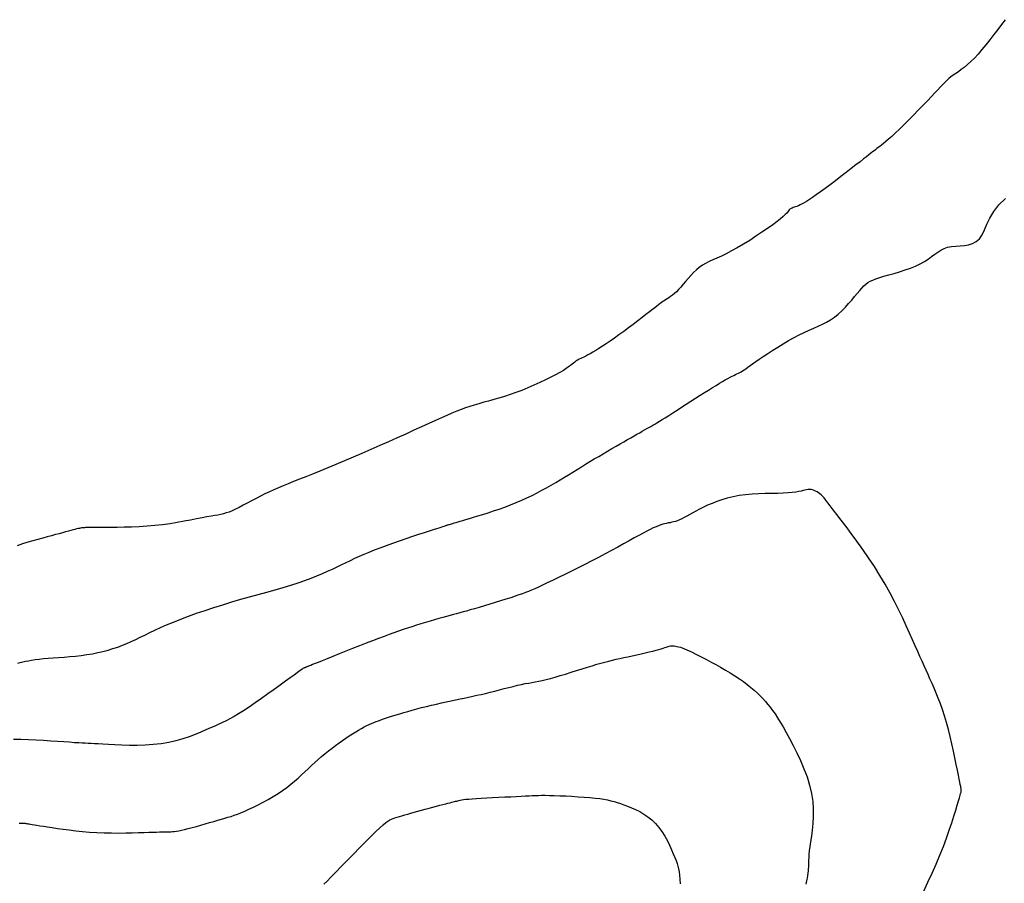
# Model space of a CAD drawing. Header units: millimetres. Extents: x 32690613 to 32693367, y 5343692 to 5344708.
# Tile 402 of 656: x 32692636 to 32692650, y 5344154 to 5344165. Entities that reach past the tile are written whole.
import ezdxf

# ---------------------------------------------------------------- set-up
doc = ezdxf.new("R2010")
doc.units = ezdxf.units.MM
doc.header["$LTSCALE"] = 20
for name, color, linetype in [('02-DGM_HL_490.50', 52, 'Continuous'), ('02-DGM_HL_491.00', 62, 'Continuous'), ('02-DGM_HL_491.50', 72, 'Continuous'), ('02-DGM_HL_492.00', 82, 'Continuous'), ('02-DGM_HL_492.50', 92, 'Continuous')]:
    doc.layers.add(name, color=color, linetype=linetype)

msp = doc.modelspace()

# ---------------------------------------------------------------- linework, layer by layer
at = {"layer": '02-DGM_HL_490.50', "elevation": 490.5, "flags": 128}
msp.add_lwpolyline([(32692640.366, 5344153.511), (32692640.409, 5344153.554), (32692640.463, 5344153.608), (32692640.529, 5344153.676), (32692640.605, 5344153.753), (32692640.686, 5344153.837), (32692640.772, 5344153.924), (32692640.857, 5344154.011), (32692640.939, 5344154.094), (32692641.015, 5344154.17), (32692641.082, 5344154.236), (32692641.137, 5344154.288), (32692641.182, 5344154.328), (32692641.218, 5344154.359), (32692641.248, 5344154.38), (32692641.274, 5344154.396), (32692641.298, 5344154.407), (32692641.321, 5344154.416), (32692641.346, 5344154.424), (32692641.374, 5344154.433), (32692641.406, 5344154.443), (32692641.441, 5344154.453), (32692641.48, 5344154.465), (32692641.521, 5344154.478), (32692641.565, 5344154.491), (32692641.612, 5344154.505), (32692641.66, 5344154.518), (32692641.711, 5344154.532), (32692641.764, 5344154.546), (32692641.816, 5344154.56), (32692641.867, 5344154.573), (32692641.917, 5344154.586), (32692641.964, 5344154.598), (32692642.007, 5344154.608), (32692642.045, 5344154.618), (32692642.077, 5344154.626), (32692642.105, 5344154.633), (32692642.128, 5344154.64), (32692642.149, 5344154.645), (32692642.166, 5344154.649), (32692642.182, 5344154.654), (32692642.197, 5344154.657), (32692642.212, 5344154.661), (32692642.228, 5344154.665), (32692642.246, 5344154.669), (32692642.267, 5344154.673), (32692642.293, 5344154.677), (32692642.325, 5344154.681), (32692642.363, 5344154.685), (32692642.411, 5344154.689), (32692642.468, 5344154.693), (32692642.535, 5344154.697), (32692642.611, 5344154.701), (32692642.692, 5344154.705), (32692642.776, 5344154.709), (32692642.861, 5344154.713), (32692642.942, 5344154.717), (32692643.018, 5344154.72), (32692643.086, 5344154.724), (32692643.145, 5344154.727), (32692643.195, 5344154.73), (32692643.239, 5344154.732), (32692643.281, 5344154.734), (32692643.323, 5344154.735), (32692643.368, 5344154.736), (32692643.417, 5344154.736), (32692643.475, 5344154.735), (32692643.542, 5344154.733), (32692643.618, 5344154.73), (32692643.7, 5344154.727), (32692643.784, 5344154.722), (32692643.87, 5344154.717), (32692643.953, 5344154.711), (32692644.033, 5344154.705), (32692644.105, 5344154.698), (32692644.169, 5344154.69), (32692644.226, 5344154.682), (32692644.277, 5344154.673), (32692644.323, 5344154.662), (32692644.368, 5344154.65), (32692644.411, 5344154.637), (32692644.455, 5344154.622), (32692644.502, 5344154.605), (32692644.553, 5344154.586), (32692644.607, 5344154.564), (32692644.663, 5344154.539), (32692644.721, 5344154.511), (32692644.778, 5344154.478), (32692644.834, 5344154.44), (32692644.888, 5344154.398), (32692644.939, 5344154.349), (32692644.986, 5344154.294), (32692645.028, 5344154.235), (32692645.067, 5344154.173), (32692645.102, 5344154.11), (32692645.133, 5344154.047), (32692645.16, 5344153.986), (32692645.184, 5344153.93), (32692645.205, 5344153.879), (32692645.222, 5344153.835), (32692645.236, 5344153.796), (32692645.248, 5344153.759), (32692645.257, 5344153.721), (32692645.264, 5344153.681), (32692645.27, 5344153.635), (32692645.274, 5344153.58), (32692645.277, 5344153.515)], dxfattribs=at)
at = {"layer": '02-DGM_HL_491.00', "elevation": 491, "flags": 128}
msp.add_lwpolyline([(32692636.163, 5344154.35), (32692636.178, 5344154.352), (32692636.188, 5344154.353), (32692636.197, 5344154.353), (32692636.204, 5344154.353), (32692636.21, 5344154.353), (32692636.216, 5344154.352), (32692636.222, 5344154.352), (32692636.228, 5344154.351), (32692636.236, 5344154.351), (32692636.244, 5344154.35), (32692636.255, 5344154.348), (32692636.267, 5344154.346), (32692636.281, 5344154.344), (32692636.299, 5344154.341), (32692636.319, 5344154.338), (32692636.344, 5344154.334), (32692636.373, 5344154.33), (32692636.408, 5344154.324), (32692636.449, 5344154.317), (32692636.498, 5344154.31), (32692636.554, 5344154.301), (32692636.618, 5344154.291), (32692636.69, 5344154.28), (32692636.769, 5344154.269), (32692636.854, 5344154.258), (32692636.943, 5344154.247), (32692637.037, 5344154.237), (32692637.135, 5344154.229), (32692637.234, 5344154.223), (32692637.335, 5344154.219), (32692637.436, 5344154.217), (32692637.535, 5344154.216), (32692637.632, 5344154.217), (32692637.723, 5344154.219), (32692637.808, 5344154.221), (32692637.885, 5344154.223), (32692637.953, 5344154.226), (32692638.01, 5344154.228), (32692638.058, 5344154.229), (32692638.097, 5344154.231), (32692638.129, 5344154.231), (32692638.156, 5344154.232), (32692638.179, 5344154.232), (32692638.2, 5344154.233), (32692638.218, 5344154.233), (32692638.237, 5344154.233), (32692638.257, 5344154.234), (32692638.279, 5344154.235), (32692638.303, 5344154.238), (32692638.331, 5344154.242), (32692638.363, 5344154.247), (32692638.401, 5344154.254), (32692638.444, 5344154.264), (32692638.493, 5344154.277), (32692638.548, 5344154.291), (32692638.607, 5344154.308), (32692638.668, 5344154.325), (32692638.73, 5344154.343), (32692638.79, 5344154.36), (32692638.849, 5344154.377), (32692638.904, 5344154.393), (32692638.954, 5344154.407), (32692639, 5344154.42), (32692639.043, 5344154.433), (32692639.086, 5344154.446), (32692639.128, 5344154.46), (32692639.173, 5344154.476), (32692639.221, 5344154.495), (32692639.273, 5344154.517), (32692639.332, 5344154.543), (32692639.394, 5344154.573), (32692639.461, 5344154.606), (32692639.529, 5344154.642), (32692639.598, 5344154.68), (32692639.666, 5344154.719), (32692639.733, 5344154.761), (32692639.796, 5344154.803), (32692639.854, 5344154.845), (32692639.909, 5344154.888), (32692639.96, 5344154.931), (32692640.009, 5344154.974), (32692640.056, 5344155.017), (32692640.102, 5344155.06), (32692640.147, 5344155.103), (32692640.193, 5344155.146), (32692640.239, 5344155.188), (32692640.286, 5344155.23), (32692640.334, 5344155.271), (32692640.382, 5344155.311), (32692640.43, 5344155.35), (32692640.479, 5344155.388), (32692640.527, 5344155.425), (32692640.575, 5344155.46), (32692640.623, 5344155.494), (32692640.67, 5344155.526), (32692640.715, 5344155.556), (32692640.76, 5344155.585), (32692640.804, 5344155.612), (32692640.845, 5344155.636), (32692640.885, 5344155.659), (32692640.922, 5344155.679), (32692640.957, 5344155.697), (32692640.991, 5344155.713), (32692641.023, 5344155.727), (32692641.054, 5344155.741), (32692641.086, 5344155.753), (32692641.119, 5344155.765), (32692641.153, 5344155.777), (32692641.189, 5344155.79), (32692641.228, 5344155.803), (32692641.269, 5344155.817), (32692641.314, 5344155.831), (32692641.362, 5344155.846), (32692641.412, 5344155.862), (32692641.466, 5344155.878), (32692641.523, 5344155.894), (32692641.584, 5344155.911), (32692641.647, 5344155.928), (32692641.713, 5344155.945), (32692641.781, 5344155.962), (32692641.849, 5344155.978), (32692641.919, 5344155.995), (32692641.987, 5344156.01), (32692642.054, 5344156.025), (32692642.12, 5344156.04), (32692642.182, 5344156.053), (32692642.243, 5344156.066), (32692642.302, 5344156.078), (32692642.36, 5344156.09), (32692642.418, 5344156.102), (32692642.476, 5344156.115), (32692642.535, 5344156.128), (32692642.596, 5344156.142), (32692642.659, 5344156.158), (32692642.724, 5344156.174), (32692642.789, 5344156.19), (32692642.853, 5344156.207), (32692642.917, 5344156.223), (32692642.978, 5344156.239), (32692643.037, 5344156.253), (32692643.092, 5344156.265), (32692643.142, 5344156.276), (32692643.19, 5344156.285), (32692643.235, 5344156.293), (32692643.281, 5344156.302), (32692643.328, 5344156.311), (32692643.377, 5344156.321), (32692643.43, 5344156.333), (32692643.489, 5344156.348), (32692643.554, 5344156.366), (32692643.624, 5344156.387), (32692643.698, 5344156.409), (32692643.774, 5344156.433), (32692643.851, 5344156.457), (32692643.926, 5344156.481), (32692643.999, 5344156.503), (32692644.067, 5344156.524), (32692644.13, 5344156.543), (32692644.187, 5344156.559), (32692644.242, 5344156.574), (32692644.293, 5344156.587), (32692644.344, 5344156.6), (32692644.395, 5344156.612), (32692644.446, 5344156.624), (32692644.501, 5344156.636), (32692644.558, 5344156.648), (32692644.618, 5344156.661), (32692644.679, 5344156.675), (32692644.739, 5344156.688), (32692644.798, 5344156.701), (32692644.853, 5344156.714), (32692644.904, 5344156.726), (32692644.948, 5344156.738), (32692644.986, 5344156.748), (32692645.018, 5344156.757), (32692645.044, 5344156.766), (32692645.066, 5344156.773), (32692645.084, 5344156.779), (32692645.1, 5344156.785), (32692645.115, 5344156.789), (32692645.129, 5344156.793), (32692645.144, 5344156.796), (32692645.16, 5344156.797), (32692645.177, 5344156.797), (32692645.195, 5344156.797), (32692645.214, 5344156.794), (32692645.235, 5344156.79), (32692645.258, 5344156.785), (32692645.282, 5344156.777), (32692645.308, 5344156.768), (32692645.337, 5344156.757), (32692645.369, 5344156.743), (32692645.404, 5344156.727), (32692645.443, 5344156.709), (32692645.485, 5344156.688), (32692645.533, 5344156.664), (32692645.585, 5344156.637), (32692645.643, 5344156.607), (32692645.705, 5344156.574), (32692645.769, 5344156.539), (32692645.836, 5344156.502), (32692645.903, 5344156.464), (32692645.969, 5344156.424), (32692646.033, 5344156.384), (32692646.095, 5344156.344), (32692646.152, 5344156.304), (32692646.205, 5344156.265), (32692646.255, 5344156.225), (32692646.301, 5344156.186), (32692646.343, 5344156.147), (32692646.384, 5344156.108), (32692646.421, 5344156.069), (32692646.456, 5344156.03), (32692646.49, 5344155.99), (32692646.522, 5344155.95), (32692646.554, 5344155.906), (32692646.587, 5344155.859), (32692646.621, 5344155.806), (32692646.657, 5344155.747), (32692646.697, 5344155.68), (32692646.74, 5344155.604), (32692646.787, 5344155.518), (32692646.838, 5344155.424), (32692646.889, 5344155.322), (32692646.939, 5344155.214), (32692646.986, 5344155.103), (32692647.029, 5344154.99), (32692647.064, 5344154.876), (32692647.091, 5344154.763), (32692647.107, 5344154.653), (32692647.115, 5344154.546), (32692647.115, 5344154.444), (32692647.11, 5344154.347), (32692647.101, 5344154.256), (32692647.09, 5344154.172), (32692647.078, 5344154.096), (32692647.067, 5344154.028), (32692647.059, 5344153.97), (32692647.054, 5344153.92), (32692647.051, 5344153.877), (32692647.049, 5344153.839), (32692647.048, 5344153.806), (32692647.047, 5344153.776), (32692647.047, 5344153.748), (32692647.046, 5344153.721), (32692647.044, 5344153.693), (32692647.041, 5344153.663), (32692647.036, 5344153.631), (32692647.03, 5344153.595), (32692647.022, 5344153.555), (32692647.012, 5344153.509)], dxfattribs=at)
at = {"layer": '02-DGM_HL_491.50', "elevation": 491.5, "flags": 128}
msp.add_lwpolyline([(32692648.637, 5344153.413), (32692648.696, 5344153.538), (32692648.754, 5344153.663), (32692648.81, 5344153.786), (32692648.862, 5344153.909), (32692648.909, 5344154.029), (32692648.952, 5344154.145), (32692648.99, 5344154.255), (32692649.025, 5344154.357), (32692649.054, 5344154.45), (32692649.08, 5344154.532), (32692649.101, 5344154.602), (32692649.118, 5344154.659), (32692649.131, 5344154.703), (32692649.141, 5344154.737), (32692649.147, 5344154.762), (32692649.152, 5344154.781), (32692649.154, 5344154.794), (32692649.156, 5344154.803), (32692649.156, 5344154.811), (32692649.155, 5344154.818), (32692649.154, 5344154.828), (32692649.151, 5344154.84), (32692649.148, 5344154.858), (32692649.142, 5344154.883), (32692649.136, 5344154.916), (32692649.127, 5344154.96), (32692649.115, 5344155.015), (32692649.102, 5344155.084), (32692649.086, 5344155.163), (32692649.068, 5344155.252), (32692649.048, 5344155.347), (32692649.026, 5344155.446), (32692649.003, 5344155.546), (32692648.978, 5344155.646), (32692648.952, 5344155.742), (32692648.925, 5344155.832), (32692648.896, 5344155.918), (32692648.868, 5344155.998), (32692648.839, 5344156.074), (32692648.809, 5344156.146), (32692648.78, 5344156.215), (32692648.752, 5344156.28), (32692648.724, 5344156.343), (32692648.697, 5344156.403), (32692648.67, 5344156.463), (32692648.643, 5344156.523), (32692648.615, 5344156.585), (32692648.586, 5344156.651), (32692648.555, 5344156.721), (32692648.521, 5344156.797), (32692648.484, 5344156.881), (32692648.442, 5344156.973), (32692648.397, 5344157.073), (32692648.348, 5344157.179), (32692648.294, 5344157.291), (32692648.236, 5344157.407), (32692648.174, 5344157.526), (32692648.106, 5344157.647), (32692648.034, 5344157.769), (32692647.958, 5344157.891), (32692647.878, 5344158.011), (32692647.797, 5344158.128), (32692647.717, 5344158.24), (32692647.639, 5344158.345), (32692647.566, 5344158.443), (32692647.499, 5344158.531), (32692647.44, 5344158.609), (32692647.39, 5344158.674), (32692647.349, 5344158.728), (32692647.315, 5344158.772), (32692647.287, 5344158.808), (32692647.263, 5344158.837), (32692647.243, 5344158.86), (32692647.224, 5344158.879), (32692647.206, 5344158.895), (32692647.187, 5344158.909), (32692647.167, 5344158.922), (32692647.147, 5344158.932), (32692647.126, 5344158.941), (32692647.105, 5344158.948), (32692647.084, 5344158.952), (32692647.063, 5344158.954), (32692647.042, 5344158.954), (32692647.021, 5344158.951), (32692646.999, 5344158.946), (32692646.975, 5344158.939), (32692646.947, 5344158.932), (32692646.913, 5344158.925), (32692646.873, 5344158.917), (32692646.825, 5344158.911), (32692646.768, 5344158.906), (32692646.701, 5344158.903), (32692646.624, 5344158.9), (32692646.541, 5344158.899), (32692646.453, 5344158.897), (32692646.362, 5344158.893), (32692646.271, 5344158.888), (32692646.18, 5344158.88), (32692646.091, 5344158.869), (32692646.008, 5344158.853), (32692645.928, 5344158.834), (32692645.854, 5344158.813), (32692645.784, 5344158.788), (32692645.718, 5344158.762), (32692645.657, 5344158.736), (32692645.6, 5344158.709), (32692645.547, 5344158.682), (32692645.497, 5344158.656), (32692645.452, 5344158.632), (32692645.41, 5344158.609), (32692645.371, 5344158.587), (32692645.335, 5344158.568), (32692645.302, 5344158.551), (32692645.271, 5344158.536), (32692645.242, 5344158.523), (32692645.215, 5344158.514), (32692645.189, 5344158.507), (32692645.164, 5344158.501), (32692645.14, 5344158.496), (32692645.115, 5344158.492), (32692645.091, 5344158.487), (32692645.065, 5344158.481), (32692645.038, 5344158.474), (32692645.01, 5344158.465), (32692644.979, 5344158.454), (32692644.946, 5344158.44), (32692644.908, 5344158.423), (32692644.867, 5344158.402), (32692644.821, 5344158.379), (32692644.769, 5344158.352), (32692644.711, 5344158.32), (32692644.646, 5344158.285), (32692644.576, 5344158.246), (32692644.499, 5344158.205), (32692644.419, 5344158.16), (32692644.334, 5344158.114), (32692644.245, 5344158.066), (32692644.154, 5344158.018), (32692644.061, 5344157.969), (32692643.966, 5344157.92), (32692643.872, 5344157.872), (32692643.778, 5344157.826), (32692643.688, 5344157.781), (32692643.601, 5344157.739), (32692643.52, 5344157.7), (32692643.446, 5344157.665), (32692643.38, 5344157.634), (32692643.323, 5344157.607), (32692643.273, 5344157.585), (32692643.229, 5344157.565), (32692643.187, 5344157.547), (32692643.146, 5344157.531), (32692643.103, 5344157.515), (32692643.056, 5344157.499), (32692643.003, 5344157.481), (32692642.942, 5344157.461), (32692642.874, 5344157.44), (32692642.802, 5344157.417), (32692642.728, 5344157.394), (32692642.653, 5344157.371), (32692642.579, 5344157.349), (32692642.508, 5344157.328), (32692642.443, 5344157.309), (32692642.385, 5344157.293), (32692642.332, 5344157.278), (32692642.284, 5344157.265), (32692642.238, 5344157.252), (32692642.195, 5344157.241), (32692642.151, 5344157.229), (32692642.105, 5344157.217), (32692642.057, 5344157.203), (32692642.005, 5344157.189), (32692641.949, 5344157.173), (32692641.891, 5344157.156), (32692641.83, 5344157.138), (32692641.768, 5344157.12), (32692641.704, 5344157.1), (32692641.641, 5344157.081), (32692641.579, 5344157.061), (32692641.518, 5344157.041), (32692641.457, 5344157.021), (32692641.395, 5344157), (32692641.332, 5344156.978), (32692641.265, 5344156.954), (32692641.195, 5344156.928), (32692641.12, 5344156.9), (32692641.038, 5344156.868), (32692640.95, 5344156.834), (32692640.857, 5344156.798), (32692640.762, 5344156.76), (32692640.667, 5344156.722), (32692640.575, 5344156.686), (32692640.489, 5344156.651), (32692640.41, 5344156.62), (32692640.343, 5344156.592), (32692640.287, 5344156.57), (32692640.244, 5344156.552), (32692640.21, 5344156.538), (32692640.185, 5344156.528), (32692640.166, 5344156.521), (32692640.153, 5344156.515), (32692640.143, 5344156.512), (32692640.136, 5344156.509), (32692640.129, 5344156.506), (32692640.123, 5344156.504), (32692640.117, 5344156.502), (32692640.111, 5344156.501), (32692640.106, 5344156.499), (32692640.101, 5344156.496), (32692640.095, 5344156.494), (32692640.09, 5344156.491), (32692640.084, 5344156.488), (32692640.076, 5344156.483), (32692640.065, 5344156.475), (32692640.049, 5344156.463), (32692640.026, 5344156.446), (32692639.995, 5344156.424), (32692639.954, 5344156.394), (32692639.902, 5344156.356), (32692639.837, 5344156.309), (32692639.763, 5344156.255), (32692639.68, 5344156.196), (32692639.594, 5344156.134), (32692639.505, 5344156.071), (32692639.417, 5344156.01), (32692639.334, 5344155.953), (32692639.256, 5344155.902), (32692639.187, 5344155.859), (32692639.126, 5344155.822), (32692639.07, 5344155.791), (32692639.018, 5344155.764), (32692638.967, 5344155.739), (32692638.915, 5344155.715), (32692638.861, 5344155.691), (32692638.802, 5344155.665), (32692638.738, 5344155.637), (32692638.667, 5344155.606), (32692638.59, 5344155.575), (32692638.507, 5344155.544), (32692638.419, 5344155.515), (32692638.325, 5344155.488), (32692638.226, 5344155.465), (32692638.122, 5344155.447), (32692638.013, 5344155.435), (32692637.902, 5344155.427), (32692637.791, 5344155.424), (32692637.683, 5344155.425), (32692637.579, 5344155.428), (32692637.482, 5344155.432), (32692637.394, 5344155.437), (32692637.317, 5344155.441), (32692637.254, 5344155.445), (32692637.202, 5344155.448), (32692637.157, 5344155.45), (32692637.116, 5344155.452), (32692637.075, 5344155.454), (32692637.033, 5344155.456), (32692636.985, 5344155.459), (32692636.928, 5344155.462), (32692636.859, 5344155.467), (32692636.78, 5344155.472), (32692636.692, 5344155.478), (32692636.598, 5344155.485), (32692636.498, 5344155.491), (32692636.395, 5344155.496), (32692636.29, 5344155.501), (32692636.186, 5344155.506), (32692636.083, 5344155.508)], dxfattribs=at)
at = {"layer": '02-DGM_HL_492.00', "elevation": 492, "flags": 128}
msp.add_lwpolyline([(32692636.147, 5344156.557), (32692636.179, 5344156.566), (32692636.213, 5344156.575), (32692636.25, 5344156.584), (32692636.29, 5344156.592), (32692636.335, 5344156.6), (32692636.384, 5344156.608), (32692636.438, 5344156.615), (32692636.498, 5344156.621), (32692636.563, 5344156.627), (32692636.633, 5344156.632), (32692636.707, 5344156.637), (32692636.783, 5344156.643), (32692636.862, 5344156.65), (32692636.941, 5344156.657), (32692637.02, 5344156.666), (32692637.098, 5344156.677), (32692637.174, 5344156.689), (32692637.248, 5344156.704), (32692637.319, 5344156.72), (32692637.389, 5344156.739), (32692637.456, 5344156.759), (32692637.522, 5344156.781), (32692637.586, 5344156.805), (32692637.649, 5344156.83), (32692637.71, 5344156.857), (32692637.77, 5344156.886), (32692637.832, 5344156.916), (32692637.895, 5344156.947), (32692637.963, 5344156.98), (32692638.034, 5344157.015), (32692638.112, 5344157.05), (32692638.197, 5344157.088), (32692638.291, 5344157.126), (32692638.392, 5344157.166), (32692638.499, 5344157.206), (32692638.611, 5344157.246), (32692638.728, 5344157.286), (32692638.848, 5344157.326), (32692638.971, 5344157.365), (32692639.094, 5344157.403), (32692639.218, 5344157.439), (32692639.34, 5344157.474), (32692639.461, 5344157.507), (32692639.58, 5344157.54), (32692639.695, 5344157.572), (32692639.805, 5344157.604), (32692639.911, 5344157.635), (32692640.01, 5344157.667), (32692640.103, 5344157.699), (32692640.189, 5344157.731), (32692640.269, 5344157.763), (32692640.345, 5344157.794), (32692640.416, 5344157.826), (32692640.484, 5344157.857), (32692640.549, 5344157.888), (32692640.611, 5344157.918), (32692640.672, 5344157.947), (32692640.732, 5344157.976), (32692640.792, 5344158.005), (32692640.855, 5344158.033), (32692640.92, 5344158.061), (32692640.988, 5344158.09), (32692641.062, 5344158.12), (32692641.141, 5344158.151), (32692641.227, 5344158.182), (32692641.317, 5344158.215), (32692641.409, 5344158.247), (32692641.501, 5344158.278), (32692641.591, 5344158.308), (32692641.675, 5344158.336), (32692641.752, 5344158.361), (32692641.82, 5344158.383), (32692641.876, 5344158.401), (32692641.921, 5344158.416), (32692641.957, 5344158.427), (32692641.985, 5344158.436), (32692642.007, 5344158.443), (32692642.023, 5344158.449), (32692642.036, 5344158.453), (32692642.047, 5344158.457), (32692642.057, 5344158.46), (32692642.067, 5344158.463), (32692642.077, 5344158.466), (32692642.088, 5344158.47), (32692642.099, 5344158.473), (32692642.112, 5344158.477), (32692642.127, 5344158.482), (32692642.144, 5344158.487), (32692642.164, 5344158.493), (32692642.188, 5344158.5), (32692642.215, 5344158.508), (32692642.246, 5344158.517), (32692642.283, 5344158.528), (32692642.325, 5344158.541), (32692642.373, 5344158.555), (32692642.428, 5344158.571), (32692642.489, 5344158.59), (32692642.557, 5344158.611), (32692642.629, 5344158.634), (32692642.704, 5344158.658), (32692642.782, 5344158.684), (32692642.861, 5344158.712), (32692642.94, 5344158.742), (32692643.018, 5344158.773), (32692643.093, 5344158.805), (32692643.166, 5344158.838), (32692643.237, 5344158.872), (32692643.305, 5344158.907), (32692643.372, 5344158.943), (32692643.437, 5344158.978), (32692643.501, 5344159.015), (32692643.562, 5344159.051), (32692643.623, 5344159.087), (32692643.682, 5344159.122), (32692643.741, 5344159.158), (32692643.799, 5344159.194), (32692643.857, 5344159.23), (32692643.916, 5344159.266), (32692643.974, 5344159.302), (32692644.034, 5344159.338), (32692644.095, 5344159.375), (32692644.156, 5344159.411), (32692644.217, 5344159.447), (32692644.277, 5344159.483), (32692644.336, 5344159.517), (32692644.394, 5344159.551), (32692644.45, 5344159.583), (32692644.503, 5344159.613), (32692644.552, 5344159.642), (32692644.599, 5344159.668), (32692644.643, 5344159.693), (32692644.683, 5344159.716), (32692644.721, 5344159.737), (32692644.756, 5344159.757), (32692644.789, 5344159.776), (32692644.819, 5344159.793), (32692644.847, 5344159.809), (32692644.874, 5344159.824), (32692644.901, 5344159.839), (32692644.928, 5344159.855), (32692644.958, 5344159.873), (32692644.992, 5344159.894), (32692645.029, 5344159.917), (32692645.073, 5344159.944), (32692645.122, 5344159.975), (32692645.177, 5344160.011), (32692645.237, 5344160.049), (32692645.299, 5344160.089), (32692645.363, 5344160.13), (32692645.428, 5344160.172), (32692645.492, 5344160.213), (32692645.554, 5344160.253), (32692645.614, 5344160.291), (32692645.67, 5344160.326), (32692645.723, 5344160.36), (32692645.773, 5344160.39), (32692645.819, 5344160.418), (32692645.862, 5344160.444), (32692645.9, 5344160.466), (32692645.935, 5344160.485), (32692645.966, 5344160.502), (32692645.994, 5344160.515), (32692646.018, 5344160.527), (32692646.041, 5344160.538), (32692646.061, 5344160.547), (32692646.081, 5344160.556), (32692646.1, 5344160.566), (32692646.119, 5344160.577), (32692646.139, 5344160.589), (32692646.16, 5344160.604), (32692646.184, 5344160.62), (32692646.211, 5344160.64), (32692646.242, 5344160.662), (32692646.278, 5344160.688), (32692646.32, 5344160.717), (32692646.369, 5344160.751), (32692646.425, 5344160.789), (32692646.488, 5344160.831), (32692646.555, 5344160.874), (32692646.627, 5344160.919), (32692646.7, 5344160.964), (32692646.775, 5344161.008), (32692646.849, 5344161.049), (32692646.921, 5344161.086), (32692646.991, 5344161.12), (32692647.058, 5344161.15), (32692647.122, 5344161.178), (32692647.183, 5344161.205), (32692647.242, 5344161.233), (32692647.299, 5344161.263), (32692647.354, 5344161.295), (32692647.408, 5344161.332), (32692647.459, 5344161.373), (32692647.509, 5344161.419), (32692647.557, 5344161.468), (32692647.602, 5344161.517), (32692647.645, 5344161.566), (32692647.685, 5344161.614), (32692647.721, 5344161.658), (32692647.755, 5344161.698), (32692647.784, 5344161.732), (32692647.812, 5344161.761), (32692647.84, 5344161.786), (32692647.868, 5344161.807), (32692647.9, 5344161.826), (32692647.936, 5344161.843), (32692647.979, 5344161.86), (32692648.03, 5344161.877), (32692648.089, 5344161.895), (32692648.156, 5344161.914), (32692648.229, 5344161.935), (32692648.304, 5344161.957), (32692648.38, 5344161.982), (32692648.455, 5344162.008), (32692648.525, 5344162.036), (32692648.59, 5344162.066), (32692648.648, 5344162.099), (32692648.699, 5344162.132), (32692648.746, 5344162.166), (32692648.789, 5344162.199), (32692648.831, 5344162.229), (32692648.874, 5344162.256), (32692648.919, 5344162.278), (32692648.967, 5344162.294), (32692649.021, 5344162.304), (32692649.079, 5344162.309), (32692649.138, 5344162.313), (32692649.198, 5344162.319), (32692649.257, 5344162.329), (32692649.312, 5344162.346), (32692649.362, 5344162.373), (32692649.406, 5344162.413), (32692649.442, 5344162.467), (32692649.475, 5344162.535), (32692649.509, 5344162.612), (32692649.55, 5344162.697), (32692649.603, 5344162.787), (32692649.672, 5344162.878), (32692649.764, 5344162.969)], dxfattribs=at)
at = {"layer": '02-DGM_HL_492.50', "elevation": 492.5, "flags": 128}
msp.add_lwpolyline([(32692649.761, 5344165.433), (32692649.71, 5344165.367), (32692649.658, 5344165.297), (32692649.604, 5344165.227), (32692649.549, 5344165.156), (32692649.495, 5344165.087), (32692649.441, 5344165.021), (32692649.388, 5344164.959), (32692649.337, 5344164.904), (32692649.288, 5344164.855), (32692649.241, 5344164.813), (32692649.197, 5344164.776), (32692649.155, 5344164.744), (32692649.116, 5344164.716), (32692649.079, 5344164.69), (32692649.045, 5344164.666), (32692649.013, 5344164.643), (32692648.984, 5344164.62), (32692648.956, 5344164.595), (32692648.928, 5344164.569), (32692648.899, 5344164.54), (32692648.867, 5344164.506), (32692648.831, 5344164.468), (32692648.79, 5344164.424), (32692648.743, 5344164.374), (32692648.688, 5344164.316), (32692648.628, 5344164.253), (32692648.563, 5344164.186), (32692648.496, 5344164.118), (32692648.43, 5344164.05), (32692648.364, 5344163.985), (32692648.302, 5344163.924), (32692648.246, 5344163.87), (32692648.197, 5344163.824), (32692648.154, 5344163.785), (32692648.117, 5344163.753), (32692648.085, 5344163.726), (32692648.057, 5344163.704), (32692648.033, 5344163.685), (32692648.011, 5344163.669), (32692647.991, 5344163.655), (32692647.972, 5344163.64), (32692647.953, 5344163.626), (32692647.932, 5344163.61), (32692647.909, 5344163.592), (32692647.881, 5344163.57), (32692647.848, 5344163.544), (32692647.808, 5344163.512), (32692647.759, 5344163.474), (32692647.702, 5344163.43), (32692647.637, 5344163.379), (32692647.567, 5344163.325), (32692647.494, 5344163.269), (32692647.42, 5344163.213), (32692647.347, 5344163.157), (32692647.277, 5344163.105), (32692647.213, 5344163.058), (32692647.156, 5344163.017), (32692647.105, 5344162.982), (32692647.061, 5344162.953), (32692647.023, 5344162.928), (32692646.989, 5344162.908), (32692646.959, 5344162.892), (32692646.933, 5344162.878), (32692646.91, 5344162.868), (32692646.889, 5344162.859), (32692646.87, 5344162.852), (32692646.852, 5344162.846), (32692646.837, 5344162.841), (32692646.823, 5344162.836), (32692646.811, 5344162.831), (32692646.8, 5344162.825), (32692646.791, 5344162.818), (32692646.782, 5344162.809), (32692646.774, 5344162.799), (32692646.763, 5344162.785), (32692646.748, 5344162.767), (32692646.728, 5344162.746), (32692646.7, 5344162.719), (32692646.663, 5344162.687), (32692646.615, 5344162.649), (32692646.555, 5344162.604), (32692646.485, 5344162.554), (32692646.407, 5344162.501), (32692646.324, 5344162.446), (32692646.238, 5344162.39), (32692646.152, 5344162.337), (32692646.067, 5344162.288), (32692645.988, 5344162.244), (32692645.915, 5344162.206), (32692645.848, 5344162.174), (32692645.786, 5344162.146), (32692645.73, 5344162.121), (32692645.678, 5344162.097), (32692645.63, 5344162.072), (32692645.585, 5344162.046), (32692645.542, 5344162.017), (32692645.502, 5344161.983), (32692645.462, 5344161.946), (32692645.425, 5344161.906), (32692645.388, 5344161.865), (32692645.354, 5344161.824), (32692645.32, 5344161.784), (32692645.288, 5344161.746), (32692645.257, 5344161.712), (32692645.227, 5344161.682), (32692645.199, 5344161.656), (32692645.172, 5344161.634), (32692645.146, 5344161.615), (32692645.121, 5344161.598), (32692645.098, 5344161.583), (32692645.077, 5344161.569), (32692645.057, 5344161.557), (32692645.038, 5344161.545), (32692645.02, 5344161.532), (32692645.002, 5344161.518), (32692644.981, 5344161.502), (32692644.957, 5344161.483), (32692644.929, 5344161.461), (32692644.896, 5344161.435), (32692644.855, 5344161.403), (32692644.807, 5344161.366), (32692644.753, 5344161.324), (32692644.694, 5344161.279), (32692644.631, 5344161.231), (32692644.566, 5344161.182), (32692644.5, 5344161.134), (32692644.435, 5344161.087), (32692644.373, 5344161.042), (32692644.314, 5344161.001), (32692644.259, 5344160.964), (32692644.207, 5344160.93), (32692644.159, 5344160.899), (32692644.115, 5344160.872), (32692644.075, 5344160.848), (32692644.038, 5344160.827), (32692644.006, 5344160.809), (32692643.976, 5344160.794), (32692643.951, 5344160.781), (32692643.927, 5344160.77), (32692643.907, 5344160.76), (32692643.888, 5344160.751), (32692643.871, 5344160.742), (32692643.855, 5344160.733), (32692643.84, 5344160.722), (32692643.824, 5344160.71), (32692643.808, 5344160.697), (32692643.789, 5344160.682), (32692643.767, 5344160.664), (32692643.74, 5344160.644), (32692643.708, 5344160.621), (32692643.668, 5344160.596), (32692643.619, 5344160.567), (32692643.561, 5344160.535), (32692643.495, 5344160.501), (32692643.423, 5344160.465), (32692643.345, 5344160.428), (32692643.263, 5344160.391), (32692643.18, 5344160.355), (32692643.096, 5344160.321), (32692643.013, 5344160.29), (32692642.933, 5344160.262), (32692642.855, 5344160.237), (32692642.78, 5344160.214), (32692642.707, 5344160.193), (32692642.636, 5344160.174), (32692642.569, 5344160.156), (32692642.503, 5344160.137), (32692642.44, 5344160.119), (32692642.379, 5344160.1), (32692642.319, 5344160.079), (32692642.259, 5344160.057), (32692642.197, 5344160.033), (32692642.132, 5344160.006), (32692642.062, 5344159.976), (32692641.986, 5344159.942), (32692641.903, 5344159.905), (32692641.811, 5344159.864), (32692641.711, 5344159.818), (32692641.605, 5344159.77), (32692641.494, 5344159.719), (32692641.377, 5344159.667), (32692641.258, 5344159.613), (32692641.136, 5344159.559), (32692641.014, 5344159.505), (32692640.891, 5344159.451), (32692640.769, 5344159.399), (32692640.649, 5344159.348), (32692640.532, 5344159.299), (32692640.419, 5344159.253), (32692640.311, 5344159.208), (32692640.21, 5344159.167), (32692640.115, 5344159.129), (32692640.028, 5344159.094), (32692639.948, 5344159.062), (32692639.874, 5344159.033), (32692639.805, 5344159.005), (32692639.739, 5344158.977), (32692639.676, 5344158.95), (32692639.614, 5344158.922), (32692639.553, 5344158.893), (32692639.491, 5344158.862), (32692639.43, 5344158.83), (32692639.369, 5344158.798), (32692639.309, 5344158.766), (32692639.252, 5344158.736), (32692639.198, 5344158.707), (32692639.147, 5344158.682), (32692639.1, 5344158.66), (32692639.059, 5344158.643), (32692639.02, 5344158.63), (32692638.983, 5344158.619), (32692638.945, 5344158.61), (32692638.905, 5344158.602), (32692638.861, 5344158.594), (32692638.811, 5344158.586), (32692638.753, 5344158.575), (32692638.687, 5344158.562), (32692638.611, 5344158.548), (32692638.528, 5344158.531), (32692638.439, 5344158.515), (32692638.344, 5344158.498), (32692638.244, 5344158.482), (32692638.141, 5344158.468), (32692638.035, 5344158.456), (32692637.927, 5344158.447), (32692637.819, 5344158.44), (32692637.713, 5344158.435), (32692637.611, 5344158.432), (32692637.515, 5344158.43), (32692637.426, 5344158.43), (32692637.346, 5344158.429), (32692637.277, 5344158.43), (32692637.221, 5344158.43), (32692637.176, 5344158.43), (32692637.141, 5344158.429), (32692637.113, 5344158.429), (32692637.093, 5344158.429), (32692637.077, 5344158.428), (32692637.064, 5344158.427), (32692637.054, 5344158.427), (32692637.043, 5344158.426), (32692637.033, 5344158.425), (32692637.021, 5344158.423), (32692637.008, 5344158.421), (32692636.993, 5344158.418), (32692636.976, 5344158.414), (32692636.956, 5344158.41), (32692636.933, 5344158.404), (32692636.907, 5344158.397), (32692636.876, 5344158.389), (32692636.842, 5344158.379), (32692636.804, 5344158.369), (32692636.762, 5344158.357), (32692636.715, 5344158.344), (32692636.665, 5344158.331), (32692636.61, 5344158.316), (32692636.551, 5344158.3), (32692636.488, 5344158.284), (32692636.422, 5344158.266), (32692636.353, 5344158.247), (32692636.282, 5344158.226), (32692636.21, 5344158.203), (32692636.136, 5344158.179)], dxfattribs=at)

doc.saveas('drawing.dxf')
